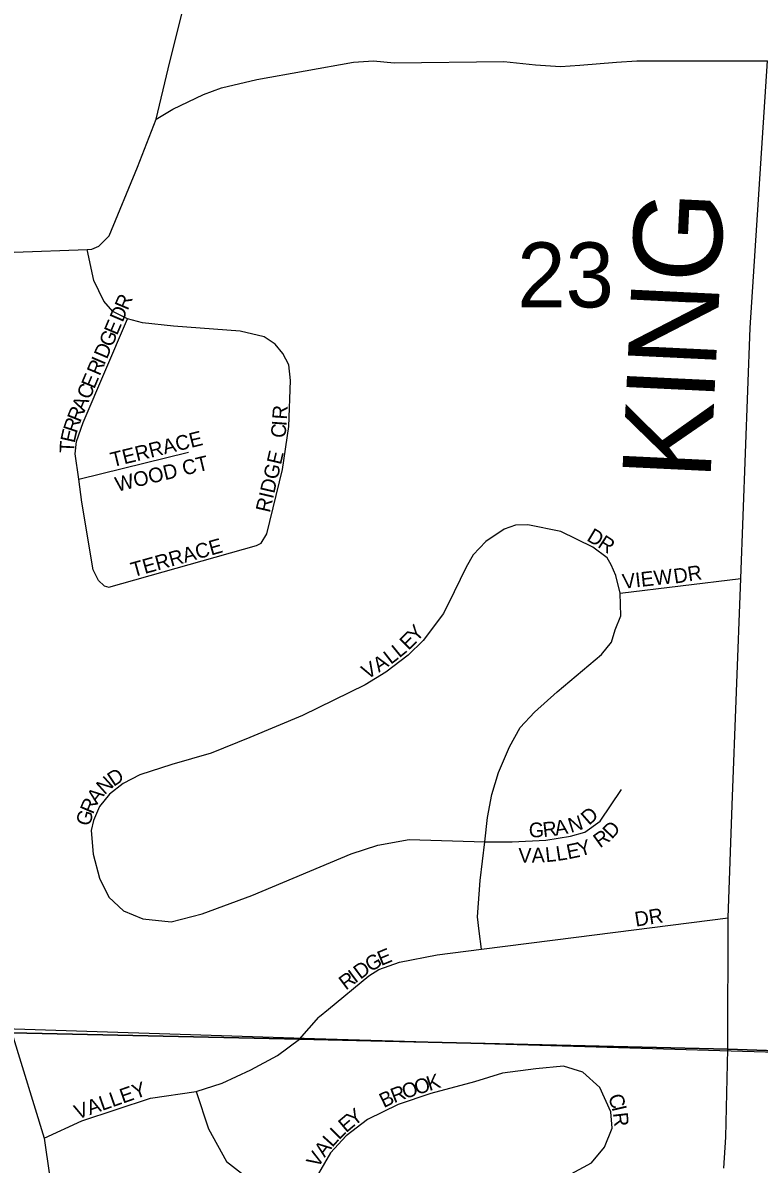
# Model space of a CAD drawing. Extents: x 1759416 to 2214760, y 252598 to 1116833.
# Drawn here: x 2014287 to 2016789, y 895864 to 899744 of the extents above; entities that cross this region are included whole.
import ezdxf

# ---------------------------------------------------------------- set-up
doc = ezdxf.new("R2010")
doc.units = 0
for name, color, linetype in [('GM_X_County_Road', 7, 'Continuous'), ('GM_X_County_Road_Text', 7, 'Continuous'), ('GM_X_County_Subdivision', 7, 'Continuous'), ('GM_X_County_Subdivision_Text', 7, 'Continuous'), ('GM_X_Section', 7, 'Continuous'), ('GM_X_Section_Text', 7, 'Continuous'), ('GM_X_Township', 7, 'Continuous'), ('GM_X_Township_Road', 7, 'Continuous'), ('GM_X_Township_Subdivision', 7, 'Continuous'), ('GM_X_Township_Subdivision_Text', 7, 'Continuous')]:
    doc.layers.add(name, color=color, linetype=linetype)

msp = doc.modelspace()

# ---------------------------------------------------------------- linework, layer by layer
at = {"layer": 'GM_X_County_Road'}
for points in [[(2014257.2, 898964.6), (2014504.7, 898973.7), (2014521.3, 898974.3), (2014545.3, 898984.3), (2014579.4, 899020.3), (2014675.7, 899252.7), (2014739.9, 899416.9), (2014796, 899450.9), (2014900.1, 899500.8), (2014962.1, 899522.8), (2015082.2, 899550.7), (2015410.5, 899610.4), (2015478.5, 899614.3), (2015548.6, 899608.2), (2015921.2, 899612), (2016029, 899601.1), (2016113.7, 899595.6), (2016179.2, 899599.7), (2016303.4, 899610.7), (2016373, 899614.8), (2016476.8, 899614.8), (2016816.7, 899614.8)], [(2016668.8, 895851), (2016675.5, 895955.6), (2016682.3, 896255.5), (2016682.7, 896701.1), (2016696.6, 897084.4), (2016725.9, 897855.1), (2016758.3, 898707.2), (2016816.7, 899614.8)]]:
    msp.add_lwpolyline(points, dxfattribs=at)
at = {"layer": 'GM_X_County_Subdivision'}
for points in [[(2015294.1, 896365.7), (2015325.1, 896390.8), (2015462.6, 896503.8), (2015496.5, 896526), (2015566.4, 896550.5), (2015694.4, 896575.3), (2015844.8, 896594.7), (2016166.5, 896636.1), (2016682.7, 896701.1)], [(2014358.8, 895952.1), (2014486.6, 896011.1), (2014720.3, 896088.7), (2014875.6, 896111.3), (2014963.4, 896139), (2015060.9, 896184.5), (2015151.9, 896233.2), (2015226.5, 896288.7), (2015292.2, 896364.2), (2015294.1, 896365.7)], [(2014249.7, 896310.5), (2014358.8, 895952.1), (2014377.6, 895826.2)]]:
    msp.add_lwpolyline(points, dxfattribs=at)
at = {"layer": 'GM_X_Section'}
msp.add_lwpolyline([(2019504.8, 901525.6), (2019335, 896171.5), (2016693.1, 896247.7), (2015277.4, 896290.7), (2014046.4, 896329.6), (2014030, 896330.1), (2014262.6, 901704.5)], close=True, dxfattribs=at)
at = {"layer": 'GM_X_Township'}
for points in [[(2027785.9, 895920.5), (2026468.6, 895963.3), (2026385.6, 895976.7), (2024656.5, 896040.4), (2024117.3, 896050.7), (2024032.2, 896052.7), (2022025.3, 896071.6), (2016682.3, 896255.5), (2015226.5, 896288.6), (2014249.7, 896310.5), (2013353.6, 896345), (2012134.2, 896416.9), (2011648.1, 896428), (2011122.5, 896461.9), (2010326.5, 896491.5), (2005998.4, 896652.4), (2006004, 896754.8), (2006118.2, 899457.2), (2006226.8, 902001.7), (2006289.7, 903477), (2006421.4, 907543.2)], [(2005306.3, 883397.6), (2005439.1, 886066.7), (2005449.8, 886268.9), (2005489.1, 887010.5), (2005555.5, 888282.1), (2005602.6, 889171.2), (2005650.9, 890084.8), (2005769.6, 892327), (2005807.5, 893043.9), (2005864.5, 894121.1), (2005998.4, 896652.4), (2010326.5, 896491.5), (2011122.5, 896461.9), (2011648.1, 896428), (2012134.2, 896416.9), (2013353.6, 896345), (2014249.7, 896310.5), (2015226.5, 896288.6), (2016682.3, 896255.5), (2022025.3, 896071.6)]]:
    msp.add_lwpolyline(points, dxfattribs=at)
at = {"layer": 'GM_X_Township_Road'}
msp.add_lwpolyline([(2014739.9, 899416.9), (2014780.8, 899587.1), (2014881.8, 899999.2), (2014985.1, 900457.4), (2015030.5, 900647.4), (2015030.6, 900677.5), (2015029, 900729.6), (2014964.9, 901008.6), (2014955.2, 901046.8), (2014923.7, 901127.2), (2014793.5, 901394.6), (2014754.1, 901477.1), (2014702.4, 901537.6), (2014632.8, 901602.2), (2014581.1, 901650.7), (2014588.4, 901831), (2014609.5, 902269.7), (2014625.8, 902588.2), (2014638.9, 902754.5)], dxfattribs=at)
at = {"layer": 'GM_X_Township_Subdivision'}
for points in [[(2014563.2, 897829.5), (2014579.2, 897825.3), (2015080.8, 897967.4), (2015096.9, 897975.3), (2015115.2, 898007.2), (2015169, 898225.1), (2015190.3, 898371.2), (2015195.6, 898527.5), (2015190, 898581.6), (2015170.3, 898619.9), (2015144.5, 898652.1), (2015106.7, 898676.5), (2015024.8, 898695.2), (2014798.7, 898713.1), (2014692.7, 898724.1), (2014642.6, 898737.5), (2014592.9, 898763), (2014561.2, 898797.3), (2014527.7, 898867.7), (2014504.7, 898973.7)], [(2014563.2, 897829.5), (2014543.4, 897847.7), (2014525.7, 897883.9), (2014487.5, 898114.6), (2014476.7, 898193), (2014464.8, 898279.1), (2014469.2, 898321.2), (2014491.7, 898385.1), (2014642.6, 898737.5)], [(2014476.7, 898193), (2014849.3, 898283.9)], [(2015844.8, 896594.7), (2015836.8, 896656.6), (2015831.2, 896704.7), (2015840.2, 896828.9), (2015855.9, 896959.5), (2015866, 897043.1), (2015880.6, 897121.1), (2015903.3, 897195.1), (2015940, 897282.9), (2015976.6, 897348.7), (2016025.1, 897400.4), (2016101.7, 897469.9), (2016252.9, 897596.9), (2016287.3, 897638.6), (2016299.6, 897680.6), (2016318, 897728.6), (2016316.7, 897804.7), (2016301.2, 897864.9), (2016285.4, 897901.2), (2016271.6, 897925.3), (2016223.9, 897961.8), (2016114.2, 898014.8), (2016002.3, 898037.8), (2015960.2, 898036.1), (2015922.1, 898022.4), (2015859.7, 897980.8), (2015817.3, 897935.1), (2015792.9, 897893.3), (2015752.2, 897809.5), (2015715.5, 897735.6), (2015646.7, 897644), (2015596.3, 897594.4), (2015519.7, 897536.9), (2015449.3, 897493.4), (2015236.3, 897389), (2015057.5, 897314.4), (2014926.9, 897261.4), (2014792.5, 897222.4), (2014684.1, 897187.3), (2014627.8, 897157.7), (2014581.4, 897122), (2014547.1, 897080.2), (2014526.7, 897032.3), (2014518.4, 896998.3), (2014525.7, 896918.1), (2014547.1, 896835.8), (2014578.6, 896771.4), (2014628.2, 896724.9), (2014694.1, 896698.3), (2014790.1, 896687.4), (2014896.4, 896714.6), (2015065.1, 896777.3), (2015402.6, 896918.7), (2015492.9, 896948), (2015599.1, 896967.2), (2015855.9, 896959.5)], [(2016316.7, 897804.7), (2016725.9, 897855.1)], [(2015855.9, 896959.5), (2015949.4, 896960.2), (2016063.6, 896965.3), (2016147.7, 896978.6), (2016195.9, 896992.2), (2016248.2, 897029.8), (2016321.2, 897137.4)], [(2016149.9, 895831.4), (2016218.6, 895869.1), (2016263, 895922.4), (2016289.6, 895986.7), (2016285.1, 896042.1), (2016247.4, 896124.2), (2016189.8, 896177.4), (2016123.3, 896197.4), (2016030.1, 896188.5), (2015917, 896172.9), (2015821.7, 896144.1), (2015673.1, 896104.2), (2015562.2, 896066.5), (2015458, 896015.5), (2015384.8, 895960.1), (2015331.6, 895902.4), (2015258.4, 895776)], [(2014875.6, 896111.3), (2014916.9, 895984.5), (2014978.9, 895873.6), (2015049.9, 895818.1)]]:
    msp.add_lwpolyline(points, dxfattribs=at)

# ---------------------------------------------------------------- texts
at = {"layer": 'GM_X_County_Road_Text'}
msp.add_text('KING', height=300, rotation=87.247, dxfattribs=at).set_placement((2016622.7, 898187.2))
at = {"layer": 'GM_X_County_Subdivision_Text'}
for s, rotation, p in [('DR', 8.9673, (2016369.6, 896671.3)), ('E', 22.3341, (2015503.9, 896537.4)), ('D', 36.6894, (2015433.4, 896490.6)), ('G', 30.203, (2015467.5, 896516.1)), ('R', 36.6951, (2015384, 896453.8)), ('I', 36.6863, (2015415.8, 896477.4)), ('VALLEY', 19.3819, (2014471.9, 896015.4))]:
    msp.add_text(s, height=50, rotation=rotation, dxfattribs=at).set_placement(p)
at = {"layer": 'GM_X_Section_Text'}
msp.add_text('23', height=221, rotation=0, dxfattribs=at).set_placement((2015966.3, 898776.5))
at = {"layer": 'GM_X_Township_Subdivision_Text'}
for s, rotation, p in [('R', 66.9561, (2014642.7, 898764.1)), ('D', 66.9207, (2014625.5, 898723.6)), ('E', 66.9286, (2014606.5, 898679.1)), ('G', 66.9363, (2014589.3, 898638.6)), ('D', 66.9563, (2014572.1, 898598.2)), ('I', 66.9162, (2014563.4, 898577.9)), ('R', 66.9449, (2014547.9, 898541.4)), ('E', 66.9198, (2014528.9, 898496.9)), ('C', 66.9449, (2014513.4, 898460.4)), ('A', 67.1229, (2014496.3, 898419.9)), ('R', 68.2076, (2014481.7, 898383.4)), ('R', 86.5944, (2015183.9, 898394.4)), ('R', 71.6725, (2014469.5, 898346.6)), ('C', 84.2338, (2015178.2, 898330.8)), ('I', 85.8733, (2015182.3, 898371.7)), ('E', 77.3823, (2014462.2, 898313.5)), ('TERRACE', 13.8143, (2014591.2, 898233.1)), ('T', 87.3218, (2014460.9, 898280.6)), ('RIDGE', 76.9102, (2015125.6, 898076.6)), ('WOOD CT', 13.5999, (2014607.1, 898149.5)), ('D', 329.0812, (2016199.5, 897985.9)), ('TERRACE', 15.5718, (2014661.4, 897859.1)), ('R', 326.8285, (2016236.8, 897963.6)), ('VIEW', 6.3369, (2016326.1, 897819.7)), ('DR', 8.9785, (2016501.6, 897837.3)), ('E', 44.4437, (2015596.7, 897608.9)), ('Y', 48.5573, (2015624.5, 897636.4)), ('L', 39.3331, (2015565.8, 897583.3)), ('L', 37.7294, (2015536.8, 897560.9)), ('V', 29.9292, (2015455.7, 897510.6)), ('A', 33.3115, (2015496.5, 897534.2)), ('D', 33.581, (2014595.1, 897146.2)), ('N', 42.2016, (2014564, 897117.9)), ('A', 52.2209, (2014538.6, 897084.8)), ('R', 66.8684, (2014524.8, 897051.3)), ('G', 74.5379, (2014513.7, 897010.5)), ('N', 17.544, (2016148.6, 896989.7)), ('D', 41.305, (2016210.2, 897014)), ('G', 0.6558, (2016006.1, 896975)), ('R', 6.6029, (2016055.7, 896975.9)), ('A', 9.222, (2016097.5, 896980.8)), ('D', 46.4972, (2016287.6, 896967)), ('R', 35.7809, (2016247.8, 896937.1)), ('V', 0.1093, (2015970.7, 896889)), ('A', 1.4686, (2016016, 896889.1)), ('L', 5.7329, (2016064, 896890.5)), ('L', 8.8276, (2016102, 896894.4)), ('E', 11.7083, (2016139.5, 896900.3)), ('Y', 17.4516, (2016179.3, 896908.8)), ('O', 17.9512, (2015625.9, 896098.8)), ('K', 17.9643, (2015667.8, 896112.4)), ('R', 21.0079, (2015547.8, 896071.1)), ('O', 18.1102, (2015584.1, 896085.1)), ('B', 25.8048, (2015513.1, 896054.4)), ('C', 289.172, (2016274.3, 896093.4)), ('Y', 38.1511, (2015411.5, 895991.3)), ('I', 283.0503, (2016286.9, 896057.3)), ('E', 40.0855, (2015384.9, 895968.9)), ('R', 276.6191, (2016291.6, 896037.4)), ('L', 47.9762, (2015337.8, 895919.1)), ('L', 45.0386, (2015360.9, 895944.7)), ('A', 52.9072, (2015312, 895884.9)), ('V', 58.1591, (2015289.5, 895848.5))]:
    msp.add_text(s, height=50, rotation=rotation, dxfattribs=at).set_placement(p)

doc.saveas('drawing.dxf')
